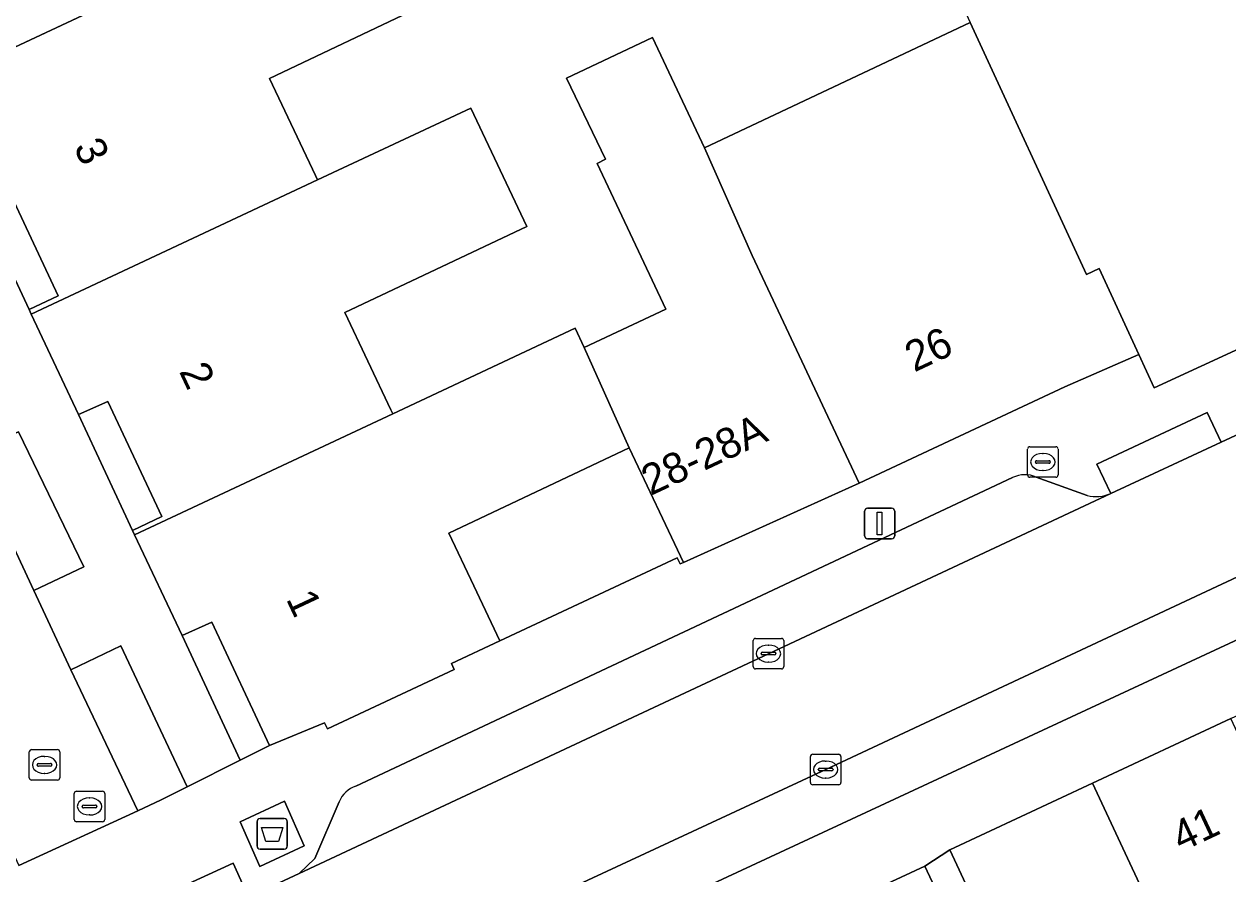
# Model space of a CAD drawing. Extents: x 160377 to 161131, y 383938 to 384853.
# Drawn here: x 160936.38 to 160975.84, y 384300 to 384327.87 of the extents above; entities that cross this region are included whole.
import ezdxf

# ---------------------------------------------------------------- set-up
doc = ezdxf.new("R2010")
doc.units = 0
for name, color, linetype in [('IMGEO_Afval_apart_plaats', 7, 'Continuous'), ('IMGEO_Brandkraan', 7, 'Continuous'), ('IMGEO_Erf', 7, 'Continuous'), ('IMGEO_Kolk', 7, 'Continuous'), ('IMGEO_Lichtmast', 7, 'Continuous'), ('IMGEO_Muur', 7, 'Continuous'), ('IMGEO_Pand', 7, 'Continuous'), ('IMGEO_Pand_nummerreeks', 7, 'Continuous'), ('IMGEO_Parkeervlak_open', 7, 'Continuous'), ('IMGEO_Rijbaan_lokaal_open', 7, 'Continuous'), ('IMGEO_Rioolput', 7, 'Continuous'), ('IMGEO_Voetpad_gesloten', 7, 'Continuous'), ('IMGEO_Voetpad_open', 7, 'Continuous')]:
    doc.layers.add(name, color=color, linetype=linetype)

msp = doc.modelspace()

# ---------------------------------------------------------------- linework, layer by layer
at = {"layer": 'IMGEO_Afval_apart_plaats'}
for p, q in [((160944.02, 384300.911), (160944.02, 384301.711)), ((160944.02, 384301.711), (160944.02, 384300.911)), ((160944.12, 384301.811), (160944.91, 384301.811)), ((160944.91, 384301.811), (160944.12, 384301.811)), ((160945.01, 384301.711), (160945.01, 384300.911)), ((160945.01, 384300.911), (160945.01, 384301.711)), ((160944.91, 384300.811), (160944.12, 384300.811)), ((160944.12, 384300.811), (160944.91, 384300.811))]:
    msp.add_line(p, q, dxfattribs=at)
msp.add_lwpolyline([(160944.163, 384301.525), (160944.867, 384301.525), (160944.718, 384301.055), (160944.312, 384301.055), (160944.163, 384301.525)], dxfattribs=at)
for centre, start, end in [((160944.12, 384301.711), 90, 180), ((160944.12, 384301.711), 90, 180), ((160944.91, 384301.711), 0, 90), ((160944.91, 384301.711), 360, 90), ((160944.12, 384300.911), 180, 270), ((160944.12, 384300.911), 180, 270), ((160944.91, 384300.911), 270, 0), ((160944.91, 384300.911), 270, 0)]:
    msp.add_arc(centre, 0.1, start, end, dxfattribs=at)
at = {"layer": 'IMGEO_Brandkraan'}
for p, q in [((160969.274, 384313.082), (160969.274, 384313.934)), ((160969.349, 384314.008), (160970.201, 384314.008)), ((160969.762, 384313.788), (160969.787, 384313.788)), ((160970.275, 384313.934), (160970.275, 384313.082)), ((160969.533, 384313.502), (160969.533, 384313.514)), ((160969.971, 384313.465), (160969.573, 384313.465)), ((160969.576, 384313.551), (160969.974, 384313.551)), ((160970.017, 384313.514), (160970.017, 384313.502)), ((160970.201, 384313.008), (160969.349, 384313.008)), ((160969.785, 384313.228), (160969.76, 384313.228))]:
    msp.add_line(p, q, dxfattribs=at)
for points in [[(160969.274, 384313.082), (160969.274, 384313.934)], [(160969.349, 384314.008), (160970.201, 384314.008)], [(160970.275, 384313.934), (160970.275, 384313.082)], [(160970.201, 384313.008), (160969.349, 384313.008)]]:
    msp.add_lwpolyline(points, dxfattribs=at)
for centre, radius, start, end in [((160969.351, 384313.932), 0.0765, 91.552, 178.448), ((160969.351, 384313.932), 0.0765, 91.552, 178.448), ((160970.199, 384313.932), 0.0765, 1.552, 88.448), ((160970.199, 384313.932), 0.0765, 1.552, 88.448), ((160969.573, 384313.511), 0.0403, 85.8775, 175.7526), ((160969.57, 384313.501), 0.0366, 178.938, 274.7102), ((160969.974, 384313.508), 0.043, 264.8664, 352.4533), ((160969.978, 384313.513), 0.0386, 1.7309, 96.639), ((160969.351, 384313.084), 0.0765, 181.552, 268.448), ((160969.351, 384313.084), 0.0765, 181.552, 268.448), ((160970.199, 384313.084), 0.0765, 271.552, 358.448), ((160970.199, 384313.084), 0.0765, 271.552, 358.448)]:
    msp.add_arc(centre, radius, start, end, dxfattribs=at)
for centre, major_axis, ratio, start_param, end_param in [((160969.761, 384313.508), (-0.387, 0.002), 0.722429, 4.712389, 7.853982), ((160969.786, 384313.508), (-0.39, 0.002), 0.717154, 1.570796, 4.712389)]:
    msp.add_ellipse(centre, major_axis=major_axis, ratio=ratio, start_param=start_param, end_param=end_param, dxfattribs=at)
at = {"layer": 'IMGEO_Erf'}
for points in [[(160949.445, 384328.465), (160944.422, 384326.089), (160945.93, 384322.902), (160945.998, 384322.759), (160951.029, 384325.118), (160952.866, 384321.233), (160946.898, 384318.41), (160948.406, 384315.223), (160948.469, 384315.09), (160954.446, 384317.893), (160954.745, 384317.261), (160957.421, 384318.523), (160955.167, 384323.299), (160955.439, 384323.444), (160954.164, 384326.101), (160956.981, 384327.431), (160958.689, 384323.812), (160964.262, 384326.443), (160967.394, 384327.922)], [(160968.838, 384296.256), (160966.725, 384300.787), (160965.905, 384300.254), (160968.02, 384295.724)]]:
    msp.add_lwpolyline(points, dxfattribs=at)
for points in [[(160936.546, 384318.507), (160937.505, 384318.958), (160935.729, 384322.738), (160934.769, 384322.306)], [(160939.938, 384311.263), (160940.896, 384311.715), (160939.126, 384315.49), (160938.168, 384315.064)], [(160957.991, 384310.215), (160956.22, 384313.969), (160950.301, 384311.169), (160951.124, 384309.451), (160951.971, 384307.639), (160957.784, 384310.362), (160957.882, 384310.168)], [(160944.43, 384304.212), (160942.534, 384308.258), (160941.562, 384307.822), (160943.465, 384303.728)]]:
    msp.add_lwpolyline(points, close=True, dxfattribs=at)
at = {"layer": 'IMGEO_Kolk'}
for p, q in [((160960.28, 384306.797), (160960.28, 384307.649)), ((160960.355, 384307.723), (160961.207, 384307.723)), ((160960.768, 384307.503), (160960.793, 384307.503)), ((160961.281, 384307.649), (160961.281, 384306.797)), ((160960.539, 384307.217), (160960.539, 384307.229)), ((160960.977, 384307.18), (160960.579, 384307.18)), ((160960.582, 384307.266), (160960.98, 384307.266)), ((160961.023, 384307.229), (160961.023, 384307.217)), ((160961.207, 384306.723), (160960.355, 384306.723)), ((160960.791, 384306.943), (160960.766, 384306.943)), ((160936.554, 384303.147), (160936.554, 384303.999)), ((160936.629, 384304.073), (160937.481, 384304.073)), ((160937.042, 384303.853), (160937.067, 384303.853)), ((160937.555, 384303.999), (160937.555, 384303.147)), ((160962.156, 384302.994), (160962.156, 384303.846)), ((160962.231, 384303.92), (160963.083, 384303.92)), ((160963.157, 384303.846), (160963.157, 384302.994)), ((160936.813, 384303.567), (160936.813, 384303.579)), ((160937.251, 384303.53), (160936.853, 384303.53)), ((160936.856, 384303.616), (160937.254, 384303.616)), ((160937.297, 384303.579), (160937.297, 384303.567)), ((160962.415, 384303.414), (160962.415, 384303.426)), ((160962.458, 384303.463), (160962.856, 384303.463)), ((160962.644, 384303.7), (160962.669, 384303.7)), ((160962.899, 384303.426), (160962.899, 384303.414)), ((160937.481, 384303.073), (160936.629, 384303.073)), ((160937.065, 384303.293), (160937.04, 384303.293)), ((160962.853, 384303.377), (160962.455, 384303.377)), ((160962.667, 384303.14), (160962.642, 384303.14)), ((160963.083, 384302.92), (160962.231, 384302.92))]:
    msp.add_line(p, q, dxfattribs=at)
for points in [[(160960.28, 384306.797), (160960.28, 384307.649)], [(160960.355, 384307.723), (160961.207, 384307.723)], [(160961.281, 384307.649), (160961.281, 384306.797)], [(160961.207, 384306.723), (160960.355, 384306.723)], [(160936.554, 384303.147), (160936.554, 384303.999)], [(160936.629, 384304.073), (160937.481, 384304.073)], [(160937.555, 384303.999), (160937.555, 384303.147)], [(160962.156, 384302.994), (160962.156, 384303.846)], [(160962.231, 384303.92), (160963.083, 384303.92)], [(160963.157, 384303.846), (160963.157, 384302.994)], [(160937.481, 384303.073), (160936.629, 384303.073)], [(160963.083, 384302.92), (160962.231, 384302.92)]]:
    msp.add_lwpolyline(points, dxfattribs=at)
for centre, radius, start, end in [((160960.357, 384307.647), 0.0765, 91.552, 178.448), ((160960.357, 384307.647), 0.0765, 91.552, 178.448), ((160961.205, 384307.647), 0.0765, 1.552, 88.448), ((160961.205, 384307.647), 0.0765, 1.552, 88.448), ((160960.579, 384307.226), 0.0403, 85.8775, 175.7526), ((160960.576, 384307.216), 0.0366, 178.938, 274.7102), ((160960.98, 384307.223), 0.043, 264.8664, 352.4533), ((160960.984, 384307.228), 0.0386, 1.7309, 96.639), ((160960.357, 384306.799), 0.0765, 181.552, 268.448), ((160960.357, 384306.799), 0.0765, 181.552, 268.448), ((160961.205, 384306.799), 0.0765, 271.552, 358.448), ((160961.205, 384306.799), 0.0765, 271.552, 358.448), ((160936.631, 384303.997), 0.0765, 91.552, 178.448), ((160936.631, 384303.997), 0.0765, 91.552, 178.448), ((160937.479, 384303.997), 0.0765, 1.552, 88.448), ((160937.479, 384303.997), 0.0765, 1.552, 88.448), ((160962.233, 384303.844), 0.0765, 91.552, 178.448), ((160962.233, 384303.844), 0.0765, 91.552, 178.448), ((160963.081, 384303.844), 0.0765, 1.552, 88.448), ((160963.081, 384303.844), 0.0765, 1.552, 88.448), ((160936.853, 384303.576), 0.0403, 85.8775, 175.7526), ((160936.85, 384303.566), 0.0366, 178.938, 274.7102), ((160937.254, 384303.573), 0.043, 264.8664, 352.4533), ((160937.258, 384303.578), 0.0386, 1.7309, 96.639), ((160962.455, 384303.423), 0.0403, 85.8775, 175.7526), ((160962.452, 384303.413), 0.0366, 178.938, 274.7102), ((160962.856, 384303.42), 0.043, 264.8664, 352.4533), ((160962.86, 384303.425), 0.0386, 1.7309, 96.639), ((160936.631, 384303.149), 0.0765, 181.552, 268.448), ((160936.631, 384303.149), 0.0765, 181.552, 268.448), ((160937.479, 384303.149), 0.0765, 271.552, 358.448), ((160937.479, 384303.149), 0.0765, 271.552, 358.448), ((160962.233, 384302.996), 0.0765, 181.552, 268.448), ((160962.233, 384302.996), 0.0765, 181.552, 268.448), ((160963.081, 384302.996), 0.0765, 271.552, 358.448), ((160963.081, 384302.996), 0.0765, 271.552, 358.448)]:
    msp.add_arc(centre, radius, start, end, dxfattribs=at)
for centre, major_axis, ratio, start_param, end_param in [((160960.767, 384307.223), (-0.387, 0.002), 0.722429, 4.712389, 7.853982), ((160960.792, 384307.223), (-0.39, 0.002), 0.717154, 1.570796, 4.712389), ((160937.041, 384303.573), (-0.387, 0.002), 0.722429, 4.712389, 7.853982), ((160937.066, 384303.573), (-0.39, 0.002), 0.717154, 1.570796, 4.712389), ((160962.643, 384303.42), (-0.387, 0.002), 0.722429, 4.712389, 7.853982), ((160962.668, 384303.42), (-0.39, 0.002), 0.717154, 1.570796, 4.712389)]:
    msp.add_ellipse(centre, major_axis=major_axis, ratio=ratio, start_param=start_param, end_param=end_param, dxfattribs=at)
at = {"layer": 'IMGEO_Lichtmast'}
for p, q in [((160963.928, 384311.091), (160963.928, 384311.891)), ((160963.928, 384311.891), (160963.928, 384311.091)), ((160964.028, 384311.991), (160964.818, 384311.991)), ((160964.818, 384311.991), (160964.028, 384311.991)), ((160964.918, 384311.891), (160964.918, 384311.091)), ((160964.918, 384311.091), (160964.918, 384311.891)), ((160964.818, 384310.991), (160964.028, 384310.991)), ((160964.028, 384310.991), (160964.818, 384310.991))]:
    msp.add_line(p, q, dxfattribs=at)
msp.add_lwpolyline([(160964.348, 384311.866), (160964.498, 384311.866), (160964.498, 384311.116), (160964.348, 384311.116), (160964.348, 384311.866)], dxfattribs=at)
for centre, start, end in [((160964.028, 384311.891), 90, 180), ((160964.028, 384311.891), 90, 180), ((160964.818, 384311.891), 0, 90), ((160964.818, 384311.891), 360, 90), ((160964.028, 384311.091), 180, 270), ((160964.028, 384311.091), 180, 270), ((160964.818, 384311.091), 270, 0), ((160964.818, 384311.091), 270, 0)]:
    msp.add_arc(centre, 0.1, start, end, dxfattribs=at)
at = {"layer": 'IMGEO_Muur'}
msp.add_lwpolyline([(160951.971, 384307.639), (160957.784, 384310.362), (160957.882, 384310.168), (160957.991, 384310.215)], dxfattribs=at)
at = {"layer": 'IMGEO_Pand'}
for points in [[(160984.723, 384328.376), (160978.345, 384325.492), (160970.86, 384342.047), (160970.802, 384342.176), (160962.547, 384338.444), (160963.028, 384337.381), (160967.394, 384327.922), (160971.207, 384319.66), (160971.617, 384319.849), (160972.915, 384317.036), (160973.423, 384315.936), (160987.426, 384322.399), (160986.764, 384323.863)], [(160949.445, 384328.465), (160947.872, 384331.78), (160947.54, 384332.492), (160933.153, 384325.75), (160934.769, 384322.306), (160935.729, 384322.738), (160937.505, 384318.958), (160936.546, 384318.507), (160936.616, 384318.359), (160945.998, 384322.759), (160945.93, 384322.902), (160944.422, 384326.089)], [(160958.689, 384323.812), (160960.245, 384320.279), (160963.756, 384312.813), (160970.492, 384315.969), (160972.915, 384317.036), (160971.617, 384319.849), (160971.207, 384319.66), (160967.394, 384327.922), (160964.262, 384326.443)], [(160958.689, 384323.812), (160956.981, 384327.431), (160954.164, 384326.101), (160955.439, 384323.444), (160955.167, 384323.299), (160957.421, 384318.523), (160954.745, 384317.261), (160956.22, 384313.969), (160957.991, 384310.215), (160963.756, 384312.813), (160960.245, 384320.279)], [(160946.898, 384318.41), (160952.866, 384321.233), (160951.029, 384325.118), (160945.998, 384322.759), (160936.616, 384318.359), (160938.168, 384315.064), (160939.126, 384315.49), (160940.896, 384311.715), (160939.938, 384311.263), (160940.005, 384311.12), (160948.469, 384315.09), (160948.406, 384315.223)], [(160950.301, 384311.169), (160956.22, 384313.969), (160954.745, 384317.261), (160954.446, 384317.893), (160948.469, 384315.09), (160940.005, 384311.12), (160941.562, 384307.822), (160942.534, 384308.258), (160944.43, 384304.212), (160946.228, 384304.951), (160946.332, 384304.758), (160950.48, 384306.7), (160950.387, 384306.899), (160951.971, 384307.639), (160951.124, 384309.451)], [(160976.778, 384291.455), (160979.308, 384292.635), (160976.958, 384297.67), (160978.966, 384298.607), (160975.936, 384305.09), (160971.397, 384302.97)], [(160971.397, 384302.97), (160966.725, 384300.787), (160968.838, 384296.256), (160969.791, 384294.212), (160972.128, 384295.302), (160974.433, 384290.361), (160975.474, 384288.13), (160977.82, 384289.225), (160976.778, 384291.455)], [(160961.251, 384298.083), (160967.227, 384285.275), (160969.904, 384286.524), (160969.275, 384287.873), (160966.956, 384292.844), (160969.172, 384293.879), (160968.932, 384294.393), (160968.693, 384294.281), (160968.02, 384295.724), (160965.905, 384300.254)]]:
    msp.add_lwpolyline(points, close=True, dxfattribs=at)
at = {"layer": 'IMGEO_Parkeervlak_open'}
for points in [[(161021.201, 384330.613), (161016.858, 384328.577), (161000, 384320.783), (160999.805, 384320.693), (160982.125, 384312.545), (160962.657, 384303.421), (160944.731, 384295.078), (160938.42, 384292.1), (160934.073, 384290.066), (160924.226, 384285.455), (160909.9, 384278.778), (160893.88, 384271.334), (160891.151, 384270.07)], [(160894.523, 384269.636), (160934.837, 384288.458), (161000, 384318.788), (161019.512, 384327.87)], [(160968.782, 384312.995), (160947.259, 384302.875)], [(160971.225, 384312.408), (160969.557, 384313.007)], [(160946.707, 384302.362), (160945.91, 384300.504), (160945.401, 384300.015), (160960.781, 384307.221), (160971.999, 384312.472)]]:
    msp.add_lwpolyline(points, dxfattribs=at)
for points in [[(160934.591, 384313.808), (160936.702, 384309.292), (160938.341, 384310.067), (160936.195, 384314.502)], [(160937.916, 384306.695), (160940.112, 384302.066), (160940.874, 384302.43), (160941.725, 384302.856), (160939.559, 384307.476)]]:
    msp.add_lwpolyline(points, close=True, dxfattribs=at)
for centre, radius, start, end in [((160969.182, 384312.212), 0.879, 64.7355, 117.0387), ((160971.511, 384313.658), 1.282, 257.1002, 292.3536), ((160947.526, 384302.034), 0.882, 107.6125, 158.193)]:
    msp.add_arc(centre, radius, start, end, dxfattribs=at)
at = {"layer": 'IMGEO_Rijbaan_lokaal_open'}
for points in [[(160926.749, 384320.427), (160927.271, 384319.339), (160929.382, 384314.856), (160930.732, 384311.991), (160932.832, 384307.498), (160934.058, 384304.909), (160936.211, 384300.27), (160940.112, 384302.066), (160937.916, 384306.695), (160936.702, 384309.292), (160934.591, 384313.808), (160933.251, 384316.674), (160931.139, 384321.177), (160930.557, 384322.54)], [(160981.363, 384316.827), (160975.614, 384314.162), (160971.999, 384312.472), (160960.781, 384307.221), (160945.401, 384300.015), (160943.738, 384299.236), (160942.048, 384298.488), (160936.625, 384295.974), (160938.42, 384292.1), (160944.731, 384295.078), (160962.657, 384303.421), (160982.125, 384312.545)]]:
    msp.add_lwpolyline(points, dxfattribs=at)
at = {"layer": 'IMGEO_Rioolput'}
for p, q in [((160938.028, 384301.784), (160938.028, 384302.636)), ((160938.103, 384302.71), (160938.955, 384302.71)), ((160939.029, 384302.636), (160939.029, 384301.784)), ((160938.33, 384302.253), (160938.728, 384302.253)), ((160938.516, 384302.49), (160938.541, 384302.49)), ((160938.287, 384302.204), (160938.287, 384302.216)), ((160938.725, 384302.167), (160938.327, 384302.167)), ((160938.539, 384301.93), (160938.514, 384301.93)), ((160938.771, 384302.216), (160938.771, 384302.204)), ((160938.955, 384301.71), (160938.103, 384301.71))]:
    msp.add_line(p, q, dxfattribs=at)
for points in [[(160938.028, 384301.784), (160938.028, 384302.636)], [(160938.103, 384302.71), (160938.955, 384302.71)], [(160939.029, 384302.636), (160939.029, 384301.784)], [(160938.955, 384301.71), (160938.103, 384301.71)]]:
    msp.add_lwpolyline(points, dxfattribs=at)
for centre, radius, start, end in [((160938.105, 384302.634), 0.0765, 91.552, 178.448), ((160938.105, 384302.634), 0.0765, 91.552, 178.448), ((160938.953, 384302.634), 0.0765, 1.552, 88.448), ((160938.953, 384302.634), 0.0765, 1.552, 88.448), ((160938.327, 384302.213), 0.0403, 85.8775, 175.7526), ((160938.732, 384302.215), 0.0386, 1.7309, 96.639), ((160938.324, 384302.203), 0.0366, 178.938, 274.7102), ((160938.728, 384302.21), 0.043, 264.8664, 352.4533), ((160938.105, 384301.786), 0.0765, 181.552, 268.448), ((160938.105, 384301.786), 0.0765, 181.552, 268.448), ((160938.953, 384301.786), 0.0765, 271.552, 358.448), ((160938.953, 384301.786), 0.0765, 271.552, 358.448)]:
    msp.add_arc(centre, radius, start, end, dxfattribs=at)
for centre, major_axis, ratio, start_param, end_param in [((160938.515, 384302.21), (-0.387, 0.002), 0.722429, 4.712389, 7.853982), ((160938.54, 384302.21), (-0.39, 0.002), 0.717154, 1.570796, 4.712389)]:
    msp.add_ellipse(centre, major_axis=major_axis, ratio=ratio, start_param=start_param, end_param=end_param, dxfattribs=at)
at = {"layer": 'IMGEO_Voetpad_gesloten'}
msp.add_lwpolyline([(160944.915, 384302.382), (160943.466, 384301.703), (160944.114, 384300.24), (160945.563, 384300.919)], close=True, dxfattribs=at)
at = {"layer": 'IMGEO_Voetpad_open'}
for points in [[(160930.557, 384322.54), (160931.139, 384321.177), (160932.78, 384321.928), (160934.883, 384317.441), (160933.251, 384316.674), (160934.591, 384313.808), (160936.195, 384314.502), (160938.341, 384310.067), (160936.702, 384309.292), (160937.916, 384306.695), (160939.559, 384307.476), (160941.725, 384302.856), (160943.465, 384303.728), (160941.562, 384307.822), (160940.005, 384311.12), (160939.938, 384311.263), (160938.168, 384315.064), (160936.616, 384318.359), (160936.546, 384318.507), (160934.769, 384322.306), (160933.153, 384325.75), (160947.54, 384332.492), (160945.717, 384336.577), (160944.215, 384335.883)], [(160943.181, 384289.652), (160947.698, 384291.759), (160952.216, 384293.867), (160956.733, 384295.975), (160961.251, 384298.083), (160965.905, 384300.254), (160966.725, 384300.787), (160971.397, 384302.97), (160975.936, 384305.09), (160980.476, 384307.211), (160985.015, 384309.331), (160989.554, 384311.452), (160994.093, 384313.573), (160998.632, 384315.693), (161000, 384316.332), (161003.172, 384317.814), (161007.708, 384319.933), (161008.625, 384320.362), (161013.511, 384322.645), (161014.222, 384322.967), (161019.5, 384325.464), (161024.781, 384327.963), (161025.652, 384328.24), (161031.487, 384331.117)], [(161019.512, 384327.87), (161000, 384318.788), (160934.837, 384288.458), (160894.523, 384269.636)], [(160971.999, 384312.472), (160971.546, 384313.442), (160975.161, 384315.132), (160975.614, 384314.162), (160981.363, 384316.827), (160980.921, 384317.802), (160987.623, 384320.845), (160988.065, 384319.87), (160989.701, 384320.662), (160989.254, 384321.635), (160995.95, 384324.716), (160996.397, 384323.743), (160996.575, 384323.827)], [(160987.426, 384322.399), (160973.423, 384315.936), (160972.915, 384317.036), (160970.492, 384315.969), (160963.756, 384312.813), (160957.991, 384310.215), (160957.882, 384310.168), (160957.784, 384310.362), (160951.971, 384307.639), (160950.387, 384306.899), (160950.48, 384306.7), (160946.332, 384304.758), (160946.228, 384304.951), (160944.43, 384304.212), (160943.465, 384303.728), (160941.725, 384302.856), (160940.874, 384302.43), (160940.112, 384302.066), (160936.211, 384300.27)], [(160947.259, 384302.875), (160968.782, 384312.995)], [(160969.557, 384313.007), (160971.225, 384312.408)], [(160933.76, 384294.676), (160935.814, 384295.602), (160935.306, 384296.711), (160943.233, 384300.347), (160943.738, 384299.236), (160945.401, 384300.015), (160945.91, 384300.504), (160946.707, 384302.362)]]:
    msp.add_lwpolyline(points, dxfattribs=at)
for points in [[(160971.999, 384312.472), (160975.614, 384314.162), (160975.161, 384315.132), (160971.546, 384313.442)], [(160945.563, 384300.919), (160944.114, 384300.24), (160943.466, 384301.703), (160944.915, 384302.382)], [(160943.738, 384299.236), (160943.233, 384300.347), (160935.306, 384296.711), (160935.814, 384295.602), (160936.625, 384295.974), (160942.048, 384298.488)]]:
    msp.add_lwpolyline(points, close=True, dxfattribs=at)
for centre, radius, start, end in [((160969.182, 384312.212), 0.879, 64.7355, 117.0387), ((160971.511, 384313.658), 1.282, 257.1002, 292.3536), ((160947.526, 384302.034), 0.882, 107.6125, 158.193)]:
    msp.add_arc(centre, radius, start, end, dxfattribs=at)

# ---------------------------------------------------------------- texts
at = {"layer": 'IMGEO_Pand_nummerreeks'}
for s, rotation, p in [('3', 295.1584, (160937.996, 384323.838)), ('26', 25.1032, (160965.559, 384316.441)), ('2', 295.1584, (160941.451, 384316.483)), ('28-28A', 25.1018, (160956.921, 384312.393)), ('1', 295.1584, (160944.956, 384309.021)), ('41', 25.0421, (160974.305, 384300.707))]:
    msp.add_text(s, height=1, rotation=rotation, dxfattribs=at).set_placement(p)

doc.saveas('drawing.dxf')
